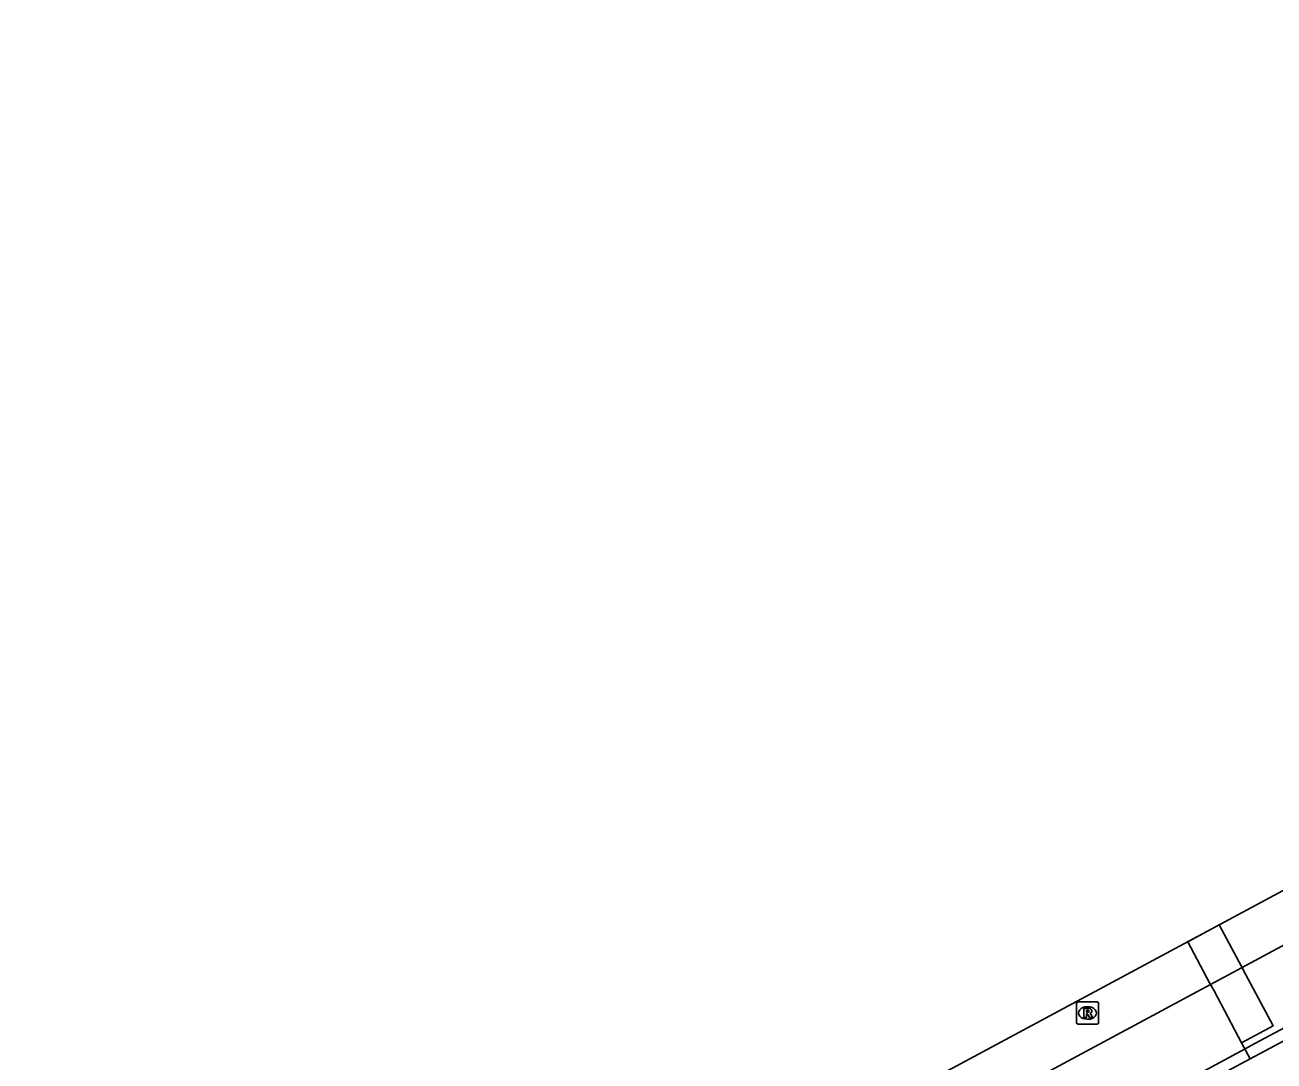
# Model space of a CAD drawing. Extents: x 159489 to 160304, y 383826 to 384530.
# Drawn here: x 159488.5 to 159544.6, y 384342.1 to 384388.6 of the extents above; entities that cross this region are included whole.
import ezdxf

# ---------------------------------------------------------------- set-up
doc = ezdxf.new("R2010")
doc.units = 0
for name, color, linetype in [('IMGEO_Dek', 7, 'Continuous'), ('IMGEO_Pijler', 7, 'Continuous'), ('IMGEO_Rijbaan_regionaal_gesloten', 7, 'Continuous'), ('IMGEO_Rioolput', 7, 'Continuous'), ('IMGEO_Voetgangersgebied_gesloten', 7, 'Continuous')]:
    doc.layers.add(name, color=color, linetype=linetype)

msp = doc.modelspace()

# ---------------------------------------------------------------- linework, layer by layer
at = {"layer": 'IMGEO_Dek'}
msp.add_lwpolyline([(159488.508, 384319.441), (159491.36, 384314.274), (159493.126, 384315.218), (159493.745, 384315.549), (159500.607, 384319.217), (159503.5, 384320.764), (159504.356, 384321.224), (159506.58, 384322.417), (159506.853, 384322.564), (159543.492, 384342.222), (159549.818, 384345.616), (159555.628, 384348.734), (159555.907, 384348.884), (159569.121, 384355.973), (159618.393, 384382.41), (159620.115, 384383.333), (159619.966, 384383.61), (159618.385, 384386.561), (159617.271, 384388.641)], close=True, dxfattribs=at)
at = {"layer": 'IMGEO_Pijler'}
msp.add_lwpolyline([(159540.688, 384347.484), (159541.667, 384345.648), (159541.865, 384345.278), (159543.105, 384342.953), (159544.516, 384343.706), (159543.272, 384346.037), (159543.077, 384346.403), (159542.097, 384348.241)], close=True, dxfattribs=at)
at = {"layer": 'IMGEO_Rijbaan_regionaal_gesloten'}
for points in [[(159618.33, 384386.664), (159613.14, 384383.883), (159570.032, 384360.747), (159553.091, 384351.689), (159516.94, 384332.242), (159499.262, 384322.788), (159489.531, 384317.589)], [(159491.161, 384314.634), (159491.806, 384314.98), (159492.28, 384315.238), (159494.171, 384316.27), (159500, 384319.451), (159500.374, 384319.655), (159500.418, 384319.679), (159502.428, 384320.753), (159503.648, 384321.406), (159506.346, 384322.849), (159506.618, 384322.994), (159515.883, 384327.948), (159524.772, 384332.69), (159543.262, 384342.679), (159543.661, 384342.895), (159548.566, 384345.506), (159549.006, 384345.74), (159555.254, 384349.067), (159555.814, 384349.365), (159557.818, 384350.431), (159568.472, 384356.103), (159577.717, 384361.023), (159595.84, 384370.739), (159616.597, 384381.793)]]:
    msp.add_lwpolyline(points, dxfattribs=at)
at = {"layer": 'IMGEO_Rioolput'}
for p, q in [((159535.688, 384343.861), (159535.688, 384344.713)), ((159535.763, 384344.787), (159536.615, 384344.787)), ((159536.689, 384344.713), (159536.689, 384343.861)), ((159536.176, 384344.567), (159536.201, 384344.567)), ((159536.615, 384343.787), (159535.763, 384343.787)), ((159536.199, 384344.007), (159536.174, 384344.007))]:
    msp.add_line(p, q, dxfattribs=at)
for points in [[(159535.688, 384343.861), (159535.688, 384344.713)], [(159535.763, 384344.787), (159536.615, 384344.787)], [(159536.689, 384344.713), (159536.689, 384343.861)], [(159536.277, 384344.485), (159536.025, 384344.487), (159536.025, 384344.087)], [(159536.025, 384344.087), (159536.149, 384344.087), (159536.149, 384344.249), (159536.16, 384344.249)], [(159536.203, 384344.406), (159536.149, 384344.406), (159536.149, 384344.325)], [(159536.149, 384344.325), (159536.201, 384344.325)], [(159536.207, 384344.22), (159536.278, 384344.087), (159536.418, 384344.087), (159536.353, 384344.213)], [(159536.615, 384343.787), (159535.763, 384343.787)]]:
    msp.add_lwpolyline(points, dxfattribs=at)
for centre, radius, start, end in [((159535.765, 384344.711), 0.0765, 91.552, 178.448), ((159535.765, 384344.711), 0.0765, 91.552, 178.448), ((159536.613, 384344.711), 0.0765, 1.552, 88.448), ((159536.613, 384344.711), 0.0765, 1.552, 88.448), ((159536.159, 384344.196), 0.0533, 26.0293, 88.6989), ((159536.185, 384344.514), 0.19, 274.7715, 282.9687), ((159536.209, 384344.31), 0.0964, 77.0061, 93.1865), ((159536.223, 384344.367), 0.0378, 276.6634, 79.6772), ((159536.276, 384344.375), 0.109, 350.3612, 89.416), ((159536.274, 384344.375), 0.112, 277.5842, 350.9817), ((159536.258, 384344.16), 0.108, 29.5134, 73.7905), ((159535.765, 384343.863), 0.0765, 181.552, 268.448), ((159535.765, 384343.863), 0.0765, 181.552, 268.448), ((159536.613, 384343.863), 0.0765, 271.552, 358.448), ((159536.613, 384343.863), 0.0765, 271.552, 358.448)]:
    msp.add_arc(centre, radius, start, end, dxfattribs=at)
for centre, major_axis, ratio, start_param, end_param in [((159536.175, 384344.287), (-0.387, 0.002), 0.722429, 4.712389, 7.853982), ((159536.2, 384344.287), (-0.39, 0.002), 0.717154, 1.570796, 4.712389)]:
    msp.add_ellipse(centre, major_axis=major_axis, ratio=ratio, start_param=start_param, end_param=end_param, dxfattribs=at)
at = {"layer": 'IMGEO_Voetgangersgebied_gesloten'}
msp.add_lwpolyline([(159506.447, 384323.307), (159506.832, 384322.556), (159543.495, 384342.224), (159543.105, 384342.953)], dxfattribs=at)

doc.saveas('drawing.dxf')
